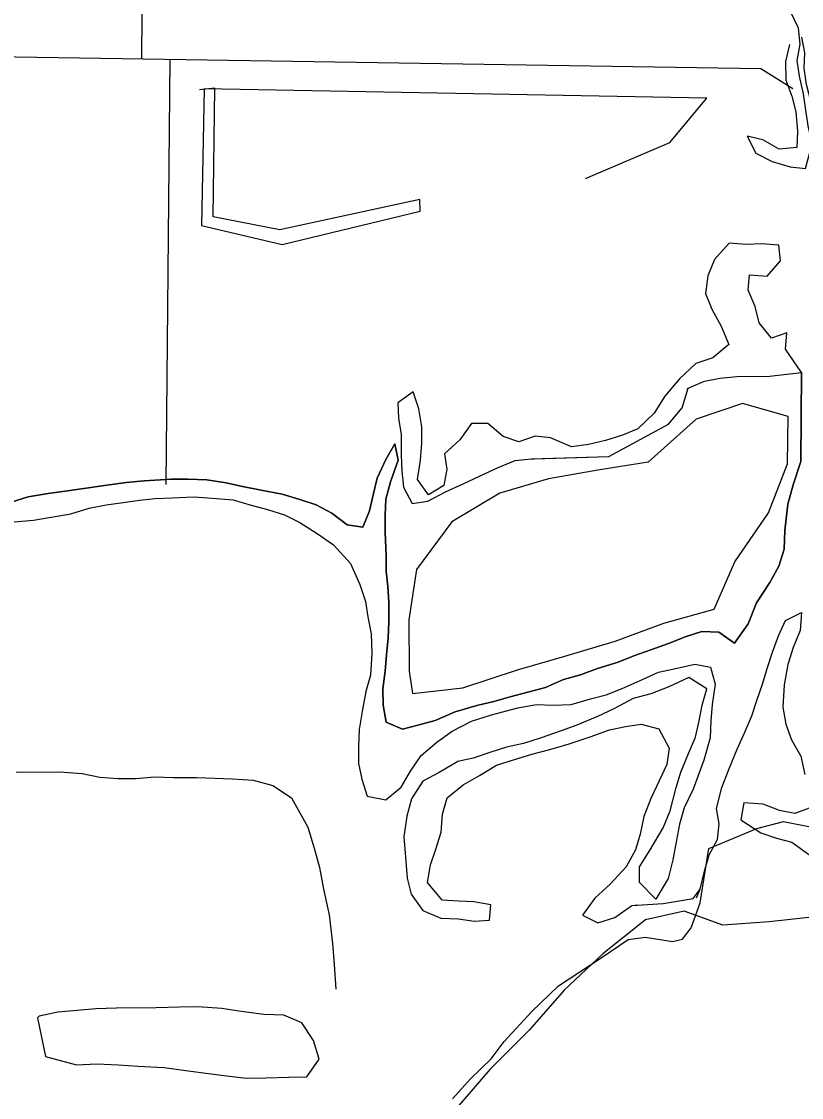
# Model space of a CAD drawing. Extents: x 0 to 34, y 0 to 22.
# Drawn here: x 2.9465 to 3.1376, y 17.4302 to 17.694 of the extents above; entities that cross this region are included whole.
import ezdxf

# ---------------------------------------------------------------- set-up
doc = ezdxf.new("R2010")
doc.units = 0
for name, color, linetype in [('GM_X_Corporation', 7, 'Continuous'), ('GM_X_Major_Lake', 7, 'Continuous'), ('GM_X_Minor_River', 7, 'Continuous')]:
    doc.layers.add(name, color=color, linetype=linetype)

msp = doc.modelspace()

# ---------------------------------------------------------------- linework, layer by layer
at = {"layer": 'GM_X_Corporation'}
msp.add_lwpolyline([(3.05212, 17.4299), (3.05661, 17.43485), (3.06161, 17.43968), (3.06478, 17.44393), (3.07157, 17.45128), (3.07808, 17.4576), (3.08854, 17.46449), (3.09515, 17.46898), (3.09946, 17.46953), (3.10606, 17.46843), (3.10845, 17.46908), (3.11065, 17.47183), (3.11285, 17.47797), (3.11496, 17.49128), (3.12671, 17.49614), (3.13322, 17.49788), (3.13983, 17.4966)], dxfattribs=at)
msp.add_lwpolyline([(3.05212, 17.4299), (3.05661, 17.43485), (3.06161, 17.43968), (3.06478, 17.44393), (3.07157, 17.45128), (3.07808, 17.4576), (3.08854, 17.46449), (3.09515, 17.46898), (3.09946, 17.46953), (3.10606, 17.46843), (3.10845, 17.46908), (3.11065, 17.47183), (3.11285, 17.47797), (3.11496, 17.49128), (3.12671, 17.49614), (3.13322, 17.49788), (3.13983, 17.4966)], dxfattribs=at)
at = {"layer": 'GM_X_Major_Lake'}
msp.add_lwpolyline([(3.13945, 17.47439), (3.12977, 17.47325), (3.11839, 17.47249), (3.1089, 17.47591), (3.09942, 17.47381), (3.08898, 17.46545), (3.0795, 17.45651), (3.07096, 17.44682), (3.06129, 17.43712), (3.05313, 17.42761), (3.04592, 17.41735), (3.04497, 17.40708), (3.03549, 17.4086), (3.02543, 17.40708), (3.01595, 17.39852), (3.00836, 17.38901), (3.00229, 17.37932), (2.99565, 17.36848), (2.99015, 17.35898), (2.98389, 17.34814), (2.97763, 17.33844), (2.96985, 17.32818), (2.96188, 17.31867)], dxfattribs=at)
at = {"layer": 'GM_X_Minor_River'}
for p, q in [((3.1084, 17.5993), (3.10987, 17.60409)), ((3.1084, 17.5993), (3.10987, 17.60409)), ((3.10508, 17.59531), (3.1084, 17.5993)), ((3.09046, 17.58733), (3.10508, 17.59531)), ((3.07142, 17.5868), (3.09046, 17.58733)), ((3.0721, 17.5868), (3.09046, 17.58733)), ((3.11113, 17.47898), (3.11278, 17.48133)), ((3.11113, 17.47898), (3.11278, 17.48133)), ((3.09609, 17.47726), (3.10376, 17.47775)), ((3.10376, 17.47775), (3.11113, 17.47898))]:
    msp.add_line(p, q, dxfattribs=at)
for points in [[(2.97598, 17.68485), (2.97677, 17.79541)], [(3.14264, 17.61849), (3.14299, 17.62268), (3.14354, 17.62781), (3.14332, 17.63237), (3.14292, 17.63636), (3.14233, 17.64111), (3.14193, 17.6451), (3.14133, 17.65099), (3.14093, 17.65536), (3.1411, 17.65935), (3.14051, 17.66334), (3.13935, 17.66789), (3.13876, 17.67169), (3.13816, 17.67625), (3.13719, 17.68061), (3.1366, 17.68441), (3.13734, 17.68841), (3.13694, 17.6924), (3.13483, 17.69676)], [(3.13468, 17.68839), (3.13376, 17.68421), (3.13378, 17.67965), (3.13532, 17.67566), (3.13629, 17.67187), (3.13669, 17.66712), (3.13652, 17.66313), (3.13216, 17.66273), (3.12816, 17.66499), (3.12436, 17.66592), (3.12647, 17.66175), (3.13047, 17.65968), (3.13484, 17.65837), (3.13864, 17.658), (3.13975, 17.66219), (3.1403, 17.66618), (3.14066, 17.66999), (3.14007, 17.67379), (3.13891, 17.67853), (3.13832, 17.68252), (3.13849, 17.68632), (3.13771, 17.69012)], [(2.86665, 17.68656), (3.12769, 17.68247), (3.1355, 17.67757)], [(2.98281, 17.68474), (2.98186, 17.58049)], [(3.08474, 17.65547), (3.10538, 17.66431), (3.11444, 17.67519), (2.99123, 17.67745), (2.99064, 17.644), (3.01041, 17.63934), (3.04416, 17.64749), (3.04414, 17.65034), (3.00982, 17.64295), (2.99348, 17.64611), (2.99389, 17.67766), (2.99009, 17.67726)], [(3.10987, 17.60409), (3.11385, 17.60581), (3.11764, 17.60659), (3.12181, 17.60699), (3.12979, 17.60703), (3.13765, 17.60795), (3.13374, 17.6137), (3.1341, 17.61769), (3.13031, 17.61635), (3.12725, 17.62013), (3.12628, 17.62412), (3.12455, 17.6281), (3.12491, 17.6319), (3.12928, 17.63154), (3.13249, 17.63536), (3.13209, 17.63916), (3.12791, 17.63952), (3.12412, 17.63931), (3.11994, 17.63967), (3.11635, 17.63566), (3.11466, 17.63166), (3.11412, 17.62729), (3.11565, 17.6235), (3.11795, 17.61933), (3.11988, 17.61478), (3.11591, 17.61153), (3.11174, 17.61018), (3.10777, 17.60636), (3.10418, 17.60216), (3.10155, 17.59796), (3.09758, 17.59414), (3.09379, 17.59261), (3.08962, 17.59126), (3.08545, 17.59029), (3.08128, 17.5897), (3.07614, 17.59195), (3.07234, 17.59232), (3.06836, 17.59097), (3.06456, 17.59228), (3.06075, 17.59549), (3.05676, 17.59547), (3.05393, 17.59147), (3.05016, 17.58803), (3.05074, 17.58423), (3.05001, 17.58024), (3.04622, 17.57794), (3.04354, 17.58173), (3.04428, 17.58648), (3.04464, 17.59066), (3.04462, 17.59466), (3.04383, 17.59902), (3.04248, 17.6032), (3.0387, 17.60052), (3.03891, 17.59672), (3.0395, 17.59273), (3.03953, 17.58779), (3.03974, 17.5838), (3.04014, 17.57981), (3.04225, 17.57583), (3.04604, 17.57642), (3.05039, 17.57872), (3.05475, 17.58064), (3.05873, 17.58256), (3.06327, 17.58467), (3.06744, 17.5864), (3.07142, 17.5868), (3.0721, 17.5868)], [(3.10954, 17.60381), (3.10987, 17.60409), (3.11385, 17.60581), (3.11764, 17.60659), (3.12181, 17.60699), (3.12979, 17.60703), (3.13765, 17.60795), (3.13374, 17.6137), (3.1341, 17.61769), (3.13031, 17.61635), (3.12725, 17.62013), (3.12628, 17.62412), (3.12455, 17.6281), (3.12491, 17.6319), (3.12928, 17.63154), (3.13249, 17.63536), (3.13209, 17.63916), (3.12791, 17.63952), (3.12412, 17.63931), (3.11994, 17.63967), (3.11635, 17.63566), (3.11466, 17.63166), (3.11412, 17.62729), (3.11565, 17.6235), (3.11795, 17.61933), (3.11988, 17.61478), (3.11591, 17.61153), (3.11174, 17.61018), (3.10777, 17.60636), (3.10418, 17.60216), (3.10155, 17.59796), (3.09758, 17.59414), (3.09379, 17.59261), (3.08962, 17.59126), (3.08545, 17.59029), (3.08128, 17.5897), (3.07614, 17.59195), (3.07234, 17.59232), (3.06836, 17.59097), (3.06456, 17.59228), (3.06075, 17.59549), (3.05676, 17.59547), (3.05393, 17.59147), (3.05016, 17.58803), (3.05074, 17.58423), (3.05001, 17.58024), (3.04622, 17.57794), (3.04354, 17.58173), (3.04428, 17.58648), (3.04464, 17.59066), (3.04462, 17.59466), (3.04383, 17.59902), (3.04248, 17.6032), (3.0387, 17.60052), (3.03891, 17.59672), (3.0395, 17.59273), (3.03953, 17.58779), (3.03974, 17.5838), (3.04014, 17.57981), (3.04225, 17.57583), (3.04604, 17.57642), (3.05039, 17.57872), (3.05475, 17.58064), (3.05873, 17.58256), (3.06327, 17.58467), (3.06744, 17.5864), (3.07142, 17.5868), (3.0721, 17.5868)], [(3.13765, 17.60795), (3.13749, 17.58616), (3.13562, 17.58045), (3.13431, 17.57569), (3.13359, 17.56923), (3.13342, 17.56467), (3.13211, 17.56048), (3.12986, 17.55648), (3.12665, 17.55152), (3.12459, 17.54638), (3.1212, 17.54161), (3.11739, 17.54426), (3.11321, 17.54443), (3.10942, 17.54327), (3.10507, 17.54154), (3.10071, 17.54), (3.09654, 17.53846), (3.09275, 17.53692), (3.08763, 17.53537), (3.08346, 17.53383), (3.07929, 17.53267), (3.07494, 17.53075), (3.06622, 17.52843), (3.06224, 17.52727), (3.05807, 17.5263), (3.05276, 17.52476), (3.04783, 17.52264), (3.04366, 17.52148), (3.03987, 17.52051), (3.03588, 17.52221), (3.0351, 17.52638), (3.03507, 17.53037), (3.03562, 17.53475), (3.03598, 17.53874), (3.03634, 17.54292), (3.03651, 17.54672), (3.03648, 17.55167), (3.03628, 17.55547), (3.03588, 17.55926)], [(3.03588, 17.55926), (3.03628, 17.55547), (3.03648, 17.55167), (3.03651, 17.54672), (3.03634, 17.54292), (3.03598, 17.53874), (3.03562, 17.53475), (3.03507, 17.53037), (3.0351, 17.52638), (3.03588, 17.52221), (3.03987, 17.52051), (3.04366, 17.52148), (3.04783, 17.52264), (3.05276, 17.52476), (3.05807, 17.5263), (3.06224, 17.52727), (3.06622, 17.52843), (3.07494, 17.53075), (3.07929, 17.53267), (3.08346, 17.53383), (3.08763, 17.53537), (3.09275, 17.53692), (3.09654, 17.53846), (3.10071, 17.54), (3.10507, 17.54154), (3.10942, 17.54327), (3.11321, 17.54443), (3.11739, 17.54426), (3.1212, 17.54161), (3.12459, 17.54638), (3.12665, 17.55152), (3.12986, 17.55648), (3.13211, 17.56048), (3.13342, 17.56467), (3.13359, 17.56923), (3.13431, 17.57569), (3.13562, 17.58045), (3.13749, 17.58616), (3.13765, 17.60795)], [(3.12318, 17.60035), (3.11181, 17.59649), (3.10009, 17.58598), (3.08776, 17.58403), (3.07562, 17.58188), (3.06368, 17.5784), (3.05195, 17.57131), (3.04328, 17.55968), (3.04144, 17.54732), (3.04149, 17.53473)], [(3.04149, 17.53473), (3.04229, 17.52927), (3.05463, 17.53066), (3.06808, 17.53509), (3.07964, 17.53838), (3.09196, 17.54205), (3.1039, 17.54647), (3.11622, 17.54995), (3.12129, 17.56157), (3.12958, 17.57358), (3.13426, 17.58558), (3.13439, 17.59717), (3.12318, 17.60035)], [(3.03588, 17.55926), (3.03586, 17.56307), (3.03564, 17.56877), (3.03562, 17.57295), (3.03579, 17.57694), (3.0369, 17.58112), (3.03877, 17.58646), (3.03799, 17.59044), (3.03574, 17.58663), (3.03367, 17.58206), (3.03274, 17.57825), (3.03181, 17.57407), (3.03013, 17.57007), (3.02633, 17.57062), (3.02251, 17.57346), (3.01871, 17.57553), (3.01472, 17.57684), (3.01034, 17.57815), (3.00521, 17.57907), (3.00065, 17.58), (2.99666, 17.58094), (2.99191, 17.58167), (2.98735, 17.58184), (2.98318, 17.58182), (2.97654, 17.58141), (2.97217, 17.58101), (2.96686, 17.58023), (2.96231, 17.57963), (2.95719, 17.57885), (2.95301, 17.57826), (2.94808, 17.57748), (2.94391, 17.57613)], [(2.94391, 17.57613), (2.94808, 17.57748), (2.95301, 17.57826), (2.95719, 17.57885), (2.96231, 17.57963), (2.96686, 17.58023), (2.97217, 17.58101), (2.97654, 17.58141), (2.98318, 17.58182), (2.98735, 17.58184), (2.99191, 17.58167), (2.99666, 17.58094), (3.00065, 17.58), (3.00521, 17.57907), (3.01034, 17.57815), (3.01472, 17.57684), (3.01871, 17.57553), (3.02251, 17.57346), (3.02633, 17.57062), (3.03013, 17.57007), (3.03181, 17.57407), (3.03274, 17.57825), (3.03367, 17.58206), (3.03574, 17.58663), (3.03799, 17.59044), (3.03877, 17.58646), (3.0369, 17.58112), (3.03579, 17.57694), (3.03562, 17.57295), (3.03564, 17.56877), (3.03586, 17.56307), (3.03588, 17.55926)], [(3.07914, 17.58759), (3.0792, 17.5876)], [(2.9447, 17.57138), (2.94944, 17.57178), (2.95854, 17.57334), (2.96309, 17.5747), (2.96726, 17.57548), (2.97144, 17.57607), (2.97542, 17.57665), (2.97922, 17.57705), (2.98339, 17.57726), (2.9887, 17.57748), (2.99326, 17.57712), (2.99839, 17.57676), (3.00276, 17.57545), (3.00675, 17.57433), (3.01094, 17.57302), (3.01474, 17.57114), (3.01893, 17.5685), (3.02293, 17.56567), (3.02713, 17.56112), (3.02944, 17.556), (3.03079, 17.55183), (3.03138, 17.54803), (3.03216, 17.54385), (3.03237, 17.5391), (3.03202, 17.53378), (3.0309, 17.52978), (3.02998, 17.52484), (3.02924, 17.52046), (3.02907, 17.51628), (3.02909, 17.5121), (3.02987, 17.5083), (3.03122, 17.50413), (3.03578, 17.5032), (3.03956, 17.50626), (3.04182, 17.51026), (3.04446, 17.51407), (3.04824, 17.51732), (3.05202, 17.52), (3.05676, 17.52249), (3.06168, 17.52404)], [(2.9447, 17.57138), (2.94944, 17.57178), (2.95854, 17.57334), (2.96309, 17.5747), (2.96726, 17.57548), (2.97144, 17.57607), (2.97542, 17.57665), (2.97922, 17.57705), (2.98339, 17.57726), (2.9887, 17.57748), (2.99326, 17.57712), (2.99839, 17.57676), (3.00276, 17.57545), (3.00675, 17.57433), (3.01094, 17.57302), (3.01474, 17.57114), (3.01893, 17.5685), (3.02293, 17.56567), (3.02713, 17.56112), (3.02944, 17.556), (3.03079, 17.55183), (3.03138, 17.54803), (3.03216, 17.54385), (3.03237, 17.5391), (3.03202, 17.53378), (3.0309, 17.52978), (3.02998, 17.52484), (3.02924, 17.52046), (3.02907, 17.51628), (3.02909, 17.5121), (3.02987, 17.5083), (3.03122, 17.50413), (3.03578, 17.5032), (3.03956, 17.50626), (3.04182, 17.51026), (3.04446, 17.51407), (3.04824, 17.51732), (3.05202, 17.52), (3.05676, 17.52249), (3.06168, 17.52404)], [(3.11194, 17.47914), (3.11278, 17.48133), (3.11389, 17.4857), (3.11501, 17.4897), (3.11708, 17.49351), (3.11744, 17.49731), (3.11685, 17.50111), (3.11815, 17.50625), (3.11984, 17.51063), (3.1219, 17.51558), (3.12378, 17.51977), (3.12547, 17.52377), (3.12678, 17.52777), (3.12809, 17.53157), (3.1292, 17.53538), (3.13051, 17.53938), (3.13201, 17.54337), (3.1337, 17.54718), (3.13768, 17.5491), (3.13732, 17.54473), (3.13563, 17.54054), (3.13433, 17.53635), (3.1334, 17.53141), (3.13305, 17.52589), (3.13383, 17.52172), (3.13518, 17.51792), (3.13748, 17.51394), (3.13845, 17.50939)], [(3.11278, 17.48133), (3.11389, 17.4857), (3.11501, 17.4897), (3.11708, 17.49351), (3.11744, 17.49731), (3.11685, 17.50111), (3.11815, 17.50625), (3.11984, 17.51063), (3.1219, 17.51558), (3.12378, 17.51977), (3.12547, 17.52377), (3.12678, 17.52777), (3.12809, 17.53157), (3.1292, 17.53538), (3.13051, 17.53938), (3.13201, 17.54337), (3.1337, 17.54718), (3.13768, 17.5491), (3.13732, 17.54473), (3.13563, 17.54054), (3.13433, 17.53635), (3.1334, 17.53141), (3.13305, 17.52589), (3.13383, 17.52172), (3.13518, 17.51792), (3.13748, 17.51394), (3.13845, 17.50939)], [(3.06168, 17.52404), (3.06813, 17.52578), (3.07268, 17.52656), (3.07667, 17.52639), (3.08122, 17.5266), (3.08596, 17.52795), (3.08975, 17.52892), (3.09373, 17.53046), (3.09885, 17.53277), (3.10263, 17.53449), (3.10718, 17.53546), (3.11155, 17.53644), (3.11535, 17.53569), (3.11651, 17.53152), (3.11577, 17.52657), (3.11541, 17.52258), (3.11524, 17.5184), (3.11375, 17.51288), (3.11113, 17.50584), (3.10888, 17.50127), (3.10776, 17.49727), (3.10702, 17.49327), (3.1061, 17.48852), (3.10498, 17.48395), (3.10197, 17.47881), (3.09796, 17.48297), (3.09794, 17.48677), (3.10058, 17.49096), (3.10378, 17.4963), (3.10547, 17.50049), (3.10695, 17.5062), (3.10807, 17.51), (3.10995, 17.51457), (3.11164, 17.51857), (3.11257, 17.52257), (3.11331, 17.52637), (3.11442, 17.53037), (3.11004, 17.5332), (3.10512, 17.53089), (3.10076, 17.52916), (3.0964, 17.528), (3.09167, 17.52551), (3.08769, 17.52359), (3.08258, 17.52148), (3.07879, 17.52013), (3.07386, 17.51839), (3.0695, 17.51704), (3.06533, 17.51607), (3.06154, 17.51491), (3.05718, 17.51337), (3.05339, 17.51259), (3.04885, 17.50991), (3.04487, 17.5078), (3.04205, 17.50342), (3.04093, 17.49923), (3.0402, 17.4941), (3.0406, 17.48916), (3.04101, 17.48403), (3.04198, 17.48004), (3.04484, 17.47607), (3.04922, 17.47419), (3.05359, 17.47402), (3.05739, 17.47346), (3.06118, 17.47367), (3.06154, 17.47748), (3.05736, 17.47821), (3.05357, 17.47839), (3.04958, 17.47856), (3.04595, 17.48291), (3.04669, 17.48729), (3.048, 17.49109), (3.0493, 17.49528), (3.04966, 17.49965), (3.05078, 17.50365), (3.05475, 17.5069), (3.05872, 17.5092), (3.06289, 17.51169), (3.06706, 17.51304), (3.0716, 17.51439), (3.07596, 17.51555), (3.0807, 17.51691), (3.08582, 17.51864), (3.09056, 17.52037), (3.09454, 17.52115), (3.09833, 17.52174), (3.1027, 17.52062), (3.1052, 17.51588), (3.10465, 17.51189), (3.10277, 17.50789), (3.1007, 17.50351), (3.09902, 17.49913), (3.09809, 17.49475), (3.09697, 17.49095), (3.09472, 17.48675), (3.09075, 17.48255), (3.08697, 17.47912), (3.08396, 17.47492), (3.08776, 17.47304), (3.09193, 17.47439), (3.09609, 17.47726)], [(3.06168, 17.52404), (3.06813, 17.52578), (3.07268, 17.52656), (3.07667, 17.52639), (3.08122, 17.5266), (3.08596, 17.52795), (3.08975, 17.52892), (3.09373, 17.53046), (3.09885, 17.53277), (3.10263, 17.53449), (3.10718, 17.53546), (3.11155, 17.53644), (3.11535, 17.53569), (3.11651, 17.53152), (3.11577, 17.52657), (3.11541, 17.52258), (3.11524, 17.5184), (3.11375, 17.51288), (3.11113, 17.50584), (3.10888, 17.50127), (3.10776, 17.49727), (3.10702, 17.49327), (3.1061, 17.48852), (3.10498, 17.48395), (3.10197, 17.47881), (3.09796, 17.48297), (3.09794, 17.48677), (3.10058, 17.49096), (3.10378, 17.4963), (3.10547, 17.50049), (3.10695, 17.5062), (3.10807, 17.51), (3.10995, 17.51457), (3.11164, 17.51857), (3.11257, 17.52257), (3.11331, 17.52637), (3.11442, 17.53037), (3.11004, 17.5332), (3.10512, 17.53089), (3.10076, 17.52916), (3.0964, 17.528), (3.09167, 17.52551), (3.08769, 17.52359), (3.08258, 17.52148), (3.07879, 17.52013), (3.07386, 17.51839), (3.0695, 17.51704), (3.06533, 17.51607), (3.06154, 17.51491), (3.05718, 17.51337), (3.05339, 17.51259), (3.04885, 17.50991), (3.04487, 17.5078), (3.04205, 17.50342), (3.04093, 17.49923), (3.0402, 17.4941), (3.0406, 17.48916), (3.04101, 17.48403), (3.04198, 17.48004), (3.04484, 17.47607), (3.04922, 17.47419), (3.05359, 17.47402), (3.05739, 17.47346), (3.06118, 17.47367), (3.06154, 17.47748), (3.05736, 17.47821), (3.05357, 17.47839), (3.04958, 17.47856), (3.04595, 17.48291), (3.04669, 17.48729), (3.048, 17.49109), (3.0493, 17.49528), (3.04966, 17.49965), (3.05078, 17.50365), (3.05475, 17.5069), (3.05872, 17.5092), (3.06289, 17.51169), (3.06706, 17.51304), (3.0716, 17.51439), (3.07596, 17.51555), (3.0807, 17.51691), (3.08582, 17.51864), (3.09056, 17.52037), (3.09454, 17.52115), (3.09833, 17.52174), (3.1027, 17.52062), (3.1052, 17.51588), (3.10465, 17.51189), (3.10277, 17.50789), (3.1007, 17.50351), (3.09902, 17.49913), (3.09809, 17.49475), (3.09697, 17.49095), (3.09472, 17.48675), (3.09075, 17.48255), (3.08697, 17.47912), (3.08396, 17.47492), (3.08776, 17.47304), (3.09193, 17.47439), (3.09609, 17.47726), (3.09757, 17.47748)], [(2.9452, 17.50999), (2.95583, 17.51004), (2.96134, 17.50969), (2.96571, 17.50876), (2.97008, 17.5084), (2.97444, 17.50842), (2.97919, 17.50882), (2.98374, 17.50866), (2.98944, 17.50868), (2.99817, 17.50834), (3.0033, 17.50799), (3.00805, 17.50668), (3.01262, 17.50366), (3.01665, 17.49646), (3.01819, 17.49133), (3.01954, 17.48659), (3.02052, 17.48127), (3.02188, 17.47501), (3.02268, 17.46798), (3.02308, 17.46285), (3.02349, 17.45677)], [(3.1402, 17.50141), (3.13603, 17.49987), (3.13223, 17.50061), (3.12824, 17.50212), (3.12349, 17.50247), (3.12275, 17.49829), (3.1277, 17.49508), (3.13151, 17.49377), (3.13531, 17.49284), (3.13969, 17.48963)], [(3.1402, 17.50141), (3.13603, 17.49987), (3.13223, 17.50061), (3.12824, 17.50212), (3.12349, 17.50247), (3.12275, 17.49829), (3.1277, 17.49508), (3.13151, 17.49377), (3.13531, 17.49284), (3.13969, 17.48963)], [(3.01941, 17.43965), (3.01805, 17.4442), (3.01518, 17.44856), (3.01081, 17.45044), (3.00587, 17.45061), (3.00036, 17.45134), (2.99561, 17.45208), (2.98973, 17.45243), (2.98517, 17.45241), (2.97948, 17.45219), (2.96979, 17.45215), (2.96467, 17.45193), (2.96012, 17.45153), (2.95537, 17.45113), (2.95082, 17.45016), (2.95044, 17.44977)], [(2.95044, 17.44977), (2.95239, 17.44028), (2.96, 17.43823), (2.96493, 17.43844), (2.97025, 17.43827), (2.97499, 17.43792), (2.98145, 17.43757), (2.98677, 17.43683), (2.99228, 17.4361), (2.99684, 17.43555), (3.00158, 17.435), (3.00633, 17.43502), (3.01202, 17.43524), (3.01639, 17.43526), (3.01941, 17.43965), (3.01805, 17.4442), (3.01518, 17.44856), (3.01081, 17.45044), (3.00587, 17.45061), (3.00036, 17.45134), (2.99561, 17.45208), (2.98973, 17.45243), (2.98517, 17.45241), (2.97948, 17.45219), (2.96979, 17.45215), (2.96467, 17.45193), (2.96012, 17.45153), (2.95537, 17.45113), (2.95082, 17.45016), (2.95044, 17.44977)], [(2.95044, 17.44977), (2.95239, 17.44028), (2.96, 17.43823), (2.96493, 17.43844), (2.97025, 17.43827), (2.97499, 17.43792), (2.98145, 17.43757), (2.98677, 17.43683), (2.99228, 17.4361), (2.99684, 17.43555), (3.00158, 17.435), (3.00633, 17.43502), (3.01202, 17.43524), (3.01639, 17.43526), (3.01941, 17.43965)]]:
    msp.add_lwpolyline(points, dxfattribs=at)

doc.saveas('drawing.dxf')
